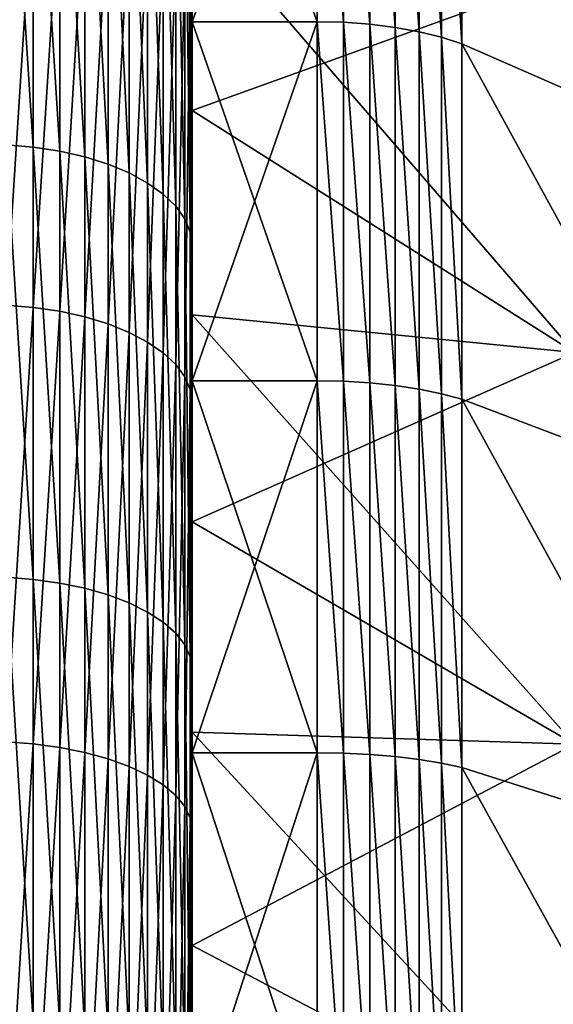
# Model space of a CAD drawing. Header units: metres. Extents: x -2 to 85, y -75 to 96.
# Tile 361 of 444: x 67.94 to 69.22, y 37.36 to 39.72. Entities that reach past the tile are written whole.
import ezdxf

# ---------------------------------------------------------------- set-up
doc = ezdxf.new("R2010")
doc.units = ezdxf.units.M
doc.layers.add('solid_20204500', color=7, linetype='CONTINUOUS')

msp = doc.modelspace()

# ---------------------------------------------------------------- linework, layer by layer
at = {"layer": 'solid_20204500'}
for points in [[(68.349998, 40.546574, -15.187941), (68.349998, 40.546574, 15.187941), (68.349998, 39.718643, 15.835491)], [(68.649818, 39.718735, 15.835444), (68.349998, 39.718643, 15.835491), (68.349998, 40.546574, 15.187941)], [(68.349998, 39.718643, -15.835491), (68.349998, 40.546574, -15.187941), (68.349998, 39.718643, 15.835491)], [(68.649818, 40.546551, 15.187959), (68.649818, 39.718735, 15.835444), (68.349998, 40.546574, 15.187941)], [(68.649818, 40.546551, -15.187959), (68.349998, 40.546574, -15.187941), (68.349998, 39.718643, -15.835491)], [(68.649818, 39.718735, -15.835444), (68.649818, 40.546551, -15.187959), (68.349998, 39.718643, -15.835491)], [(68.713669, 39.717281, 15.831427), (68.649818, 39.718735, 15.835444), (68.649818, 40.546551, 15.187959)], [(68.713669, 40.54483, 15.184068), (68.713669, 39.717281, 15.831427), (68.649818, 40.546551, 15.187959)], [(68.713669, 39.717281, -15.831425), (68.649818, 40.546551, -15.187959), (68.649818, 39.718735, -15.835444)], [(68.713669, 39.717281, -15.831425), (68.713669, 40.544834, -15.184067), (68.649818, 40.546551, -15.187959)], [(68.776535, 39.712688, -15.819611), (68.713669, 40.544834, -15.184067), (68.713669, 39.717281, -15.831425)], [(68.776535, 39.712688, -15.819611), (68.776535, 40.539467, -15.172636), (68.713669, 40.544834, -15.184067)], [(68.776535, 39.712696, 15.819604), (68.713669, 39.717281, 15.831427), (68.713669, 40.54483, 15.184068)], [(68.776535, 40.539474, 15.172629), (68.776535, 39.712696, 15.819604), (68.713669, 40.54483, 15.184068)], [(68.837318, 39.70504, 15.800181), (68.776535, 39.712696, 15.819604), (68.776535, 40.539474, 15.172629)], [(68.837318, 40.530556, 15.153839), (68.837318, 39.70504, 15.800181), (68.776535, 40.539474, 15.172629)], [(68.837318, 39.705036, -15.800185), (68.776535, 40.539467, -15.172636), (68.776535, 39.712688, -15.819611)], [(68.837318, 39.705036, -15.800185), (68.837318, 40.530552, -15.153843), (68.776535, 40.539467, -15.172636)], [(68.895027, 39.694481, 15.773441), (68.837318, 39.70504, 15.800181), (68.837318, 40.530556, 15.153839)], [(68.895027, 40.518261, 15.12797), (68.895027, 39.694481, 15.773441), (68.837318, 40.530556, 15.153839)], [(68.895027, 39.694469, -15.773452), (68.837318, 40.530552, -15.153843), (68.837318, 39.705036, -15.800185)], [(68.895027, 39.694469, -15.773452), (68.895027, 40.51825, -15.127981), (68.837318, 40.530552, -15.153843)], [(68.948715, 39.681213, 15.739808), (68.895027, 39.694481, 15.773441), (68.895027, 40.518261, 15.12797)], [(68.948715, 40.502808, 15.095433), (68.948715, 39.681213, 15.739808), (68.895027, 40.518261, 15.12797)], [(68.948715, 39.681202, -15.739816), (68.895027, 40.51825, -15.127981), (68.895027, 39.694469, -15.773452)], [(68.948715, 39.681202, -15.739816), (68.948715, 40.502796, -15.095441), (68.895027, 40.51825, -15.127981)], [(68.948715, 40.502808, 15.095433), (68.997269, 40.484558, 15.056952), (68.997269, 39.66555, 15.700029)], [(68.948715, 40.502808, 15.095433), (68.997269, 39.66555, 15.700029), (68.948715, 39.681213, 15.739808)], [(68.948715, 40.502796, -15.095441), (68.997269, 39.66555, -15.700029), (68.997269, 40.484558, -15.056952)], [(68.948715, 39.681202, -15.739816), (68.997269, 39.66555, -15.700029), (68.948715, 40.502796, -15.095441)], [(68.997269, 40.484558, -15.056952), (69.585594, 39.408409, -15.160396), (69.585594, 40.194012, -14.536007)], [(68.997269, 40.484558, -15.056952), (68.997269, 39.66555, -15.700029), (69.585594, 39.408409, -15.160396)], [(68.997269, 40.484558, 15.056952), (69.585594, 40.194008, 14.53601), (69.585594, 39.408405, 15.160398)], [(68.997269, 39.66555, 15.700029), (68.997269, 40.484558, 15.056952), (69.585594, 39.408405, 15.160398)], [(67.903748, 40.432171, -19.924549), (67.9692, 40.426071, -19.914776), (67.9692, 39.417957, -20.509409)], [(67.903748, 39.423561, -20.519474), (67.903748, 40.432171, -19.924549), (67.9692, 39.417957, -20.509409)], [(67.9692, 40.426071, -19.914776), (68.032547, 40.415432, -19.897724), (68.032547, 39.40818, -20.491848)], [(67.9692, 39.417957, -20.509409), (67.9692, 40.426071, -19.914776), (68.032547, 39.40818, -20.491848)], [(68.032547, 40.415432, -19.897724), (68.092674, 40.40044, -19.873693), (68.092674, 39.394402, -20.4671)], [(68.032547, 39.40818, -20.491848), (68.032547, 40.415432, -19.897724), (68.092674, 39.394402, -20.4671)], [(68.092674, 40.40044, -19.873693), (68.148514, 40.381355, -19.843111), (68.148514, 39.376869, -20.435604)], [(68.092674, 39.394402, -20.4671), (68.092674, 40.40044, -19.873693), (68.148514, 39.376869, -20.435604)], [(68.148514, 40.381355, -19.843111), (68.199074, 40.358524, -19.806517), (68.199074, 39.355888, -20.397917)], [(68.148514, 39.376869, -20.435604), (68.148514, 40.381355, -19.843111), (68.199074, 39.355888, -20.397917)], [(68.199074, 40.358524, -19.806517), (68.243469, 40.33234, -19.764555), (68.243469, 39.331829, -20.354702)], [(68.199074, 39.355888, -20.397917), (68.199074, 40.358524, -19.806517), (68.243469, 39.331829, -20.354702)], [(68.243469, 40.33234, -19.764555), (68.280907, 40.303272, -19.71797), (68.280907, 39.305119, -20.306726)], [(68.243469, 39.331829, -20.354702), (68.243469, 40.33234, -19.764555), (68.280907, 39.305119, -20.306726)], [(68.280907, 40.303272, -19.71797), (68.310738, 40.271832, -19.667582), (68.310738, 39.27623, -20.254833)], [(68.280907, 39.305119, -20.306726), (68.280907, 40.303272, -19.71797), (68.310738, 39.27623, -20.254833)], [(68.310738, 40.271832, -19.667582), (68.332428, 40.238575, -19.614283), (68.332428, 39.24567, -20.199944)], [(68.310738, 39.27623, -20.254833), (68.310738, 40.271832, -19.667582), (68.332428, 39.24567, -20.199944)], [(68.332428, 40.238575, -19.614283), (68.345589, 40.20409, -19.559015), (68.345589, 39.213985, -20.143024)], [(68.332428, 39.24567, -20.199944), (68.332428, 40.238575, -19.614283), (68.345589, 39.213985, -20.143024)], [(68.345589, 40.20409, -19.559015), (68.349998, 40.017105, -19.596781), (68.349998, 39.508739, -19.899572)], [(68.345589, 39.213985, -20.143024), (68.345589, 40.20409, -19.559015), (68.349998, 39.508739, -19.899572)], [(68.345589, 39.837379, 19.783108), (68.349998, 39.649654, 19.817421), (68.349998, 40.15604, 19.510883)], [(68.349998, 39.987476, 18.312172), (68.349998, 40.15604, 19.510883), (68.349998, 39.649654, 19.817421)], [(67.903748, 40.058605, 20.15283), (67.903748, 39.039082, 20.728849), (67.9692, 40.052692, 20.142944)], [(67.903748, 39.039082, 20.728849), (67.9692, 39.033665, 20.718683), (67.9692, 40.052692, 20.142944)], [(67.9692, 40.052692, 20.142944), (67.9692, 39.033665, 20.718683), (68.032547, 40.04237, 20.125698)], [(67.9692, 39.033665, 20.718683), (68.032547, 39.02422, 20.700941), (68.032547, 40.04237, 20.125698)], [(68.032547, 40.04237, 20.125698), (68.032547, 39.02422, 20.700941), (68.092674, 40.027828, 20.101393)], [(68.032547, 39.02422, 20.700941), (68.092674, 39.010906, 20.675941), (68.092674, 40.027828, 20.101393)], [(68.092674, 40.027828, 20.101393), (68.092674, 39.010906, 20.675941), (68.148514, 40.009319, 20.070459)], [(68.092674, 39.010906, 20.675941), (68.148514, 38.993961, 20.644125), (68.148514, 40.009319, 20.070459)], [(68.148514, 40.009319, 20.070459), (68.148514, 38.993961, 20.644125), (68.199074, 39.987171, 20.033445)], [(68.349998, 39.505611, -18.618696), (68.349998, 39.508739, -19.899572), (68.349998, 40.017105, -19.596781)], [(68.349998, 39.987476, -18.312172), (68.349998, 39.505611, -18.618696), (68.349998, 40.017105, -19.596781)], [(68.148514, 38.993961, 20.644125), (68.199074, 38.973686, 20.606052), (68.199074, 39.987171, 20.033445)], [(68.199074, 39.987171, 20.033445), (68.199074, 38.973686, 20.606052), (68.243469, 39.961777, 19.991003)], [(68.349998, 39.505611, 18.618696), (68.349998, 39.987476, 18.312172), (68.349998, 39.649654, 19.817421)], [(69.267471, 38.925789, -18.036793), (68.349998, 39.505611, -18.618696), (68.349998, 39.987476, -18.312172)], [(69.267471, 38.925789, -18.036793), (68.349998, 39.987476, -18.312172), (69.267471, 39.836437, -17.452723)], [(69.267471, 39.836384, 17.452757), (68.349998, 39.987476, 18.312172), (68.349998, 39.505611, 18.618696)], [(68.199074, 38.973686, 20.606052), (68.243469, 38.950436, 20.562397), (68.243469, 39.961777, 19.991003)], [(68.243469, 39.961777, 19.991003), (68.243469, 38.950436, 20.562397), (68.280907, 39.933582, 19.943884)], [(68.243469, 38.950436, 20.562397), (68.280907, 38.924625, 20.513931), (68.280907, 39.933582, 19.943884)], [(68.280907, 39.933582, 19.943884), (68.280907, 38.924625, 20.513931), (68.310738, 39.903088, 19.892918)], [(68.280907, 38.924625, 20.513931), (68.310738, 38.896709, 20.46151), (68.310738, 39.903088, 19.892918)], [(68.310738, 39.903088, 19.892918), (68.310738, 38.896709, 20.46151), (68.332428, 39.870831, 19.839008)], [(68.310738, 38.896709, 20.46151), (68.332428, 38.86718, 20.406059), (68.332428, 39.870831, 19.839008)], [(68.332428, 39.870831, 19.839008), (68.332428, 38.86718, 20.406059), (68.345589, 39.837379, 19.783108)], [(68.332428, 38.86718, 20.406059), (68.345589, 38.836559, 20.34856), (68.345589, 39.837379, 19.783108)], [(68.345589, 39.837379, 19.783108), (68.345589, 38.836559, 20.34856), (68.349998, 39.649654, 19.817421)], [(69.267471, 39.836384, 17.452757), (68.349998, 39.505611, 18.618696), (69.267471, 38.925735, 18.036825)], [(68.649818, 39.718735, 15.835444), (68.649818, 38.857563, 16.437862), (68.349998, 39.718643, 15.835491)], [(68.649818, 39.718735, -15.835444), (68.349998, 39.718643, -15.835491), (68.349998, 38.857677, -16.437769)], [(68.649818, 38.857563, -16.437862), (68.649818, 39.718735, -15.835444), (68.349998, 38.857677, -16.437769)], [(68.349998, 39.718643, -15.835491), (68.349998, 39.718643, 15.835491), (68.349998, 38.857677, 16.437769)], [(68.649818, 38.857563, 16.437862), (68.349998, 38.857677, 16.437769), (68.349998, 39.718643, 15.835491)], [(68.349998, 38.857677, -16.437769), (68.349998, 39.718643, -15.835491), (68.349998, 38.857677, 16.437769)], [(68.713669, 38.856388, 16.433733), (68.649818, 38.857563, 16.437862), (68.649818, 39.718735, 15.835444)], [(68.713669, 39.717281, 15.831427), (68.713669, 38.856388, 16.433733), (68.649818, 39.718735, 15.835444)], [(68.713669, 38.856388, -16.433733), (68.649818, 39.718735, -15.835444), (68.649818, 38.857563, -16.437862)], [(68.713669, 38.856388, -16.433733), (68.713669, 39.717281, -15.831425), (68.649818, 39.718735, -15.835444)], [(68.776535, 38.8526, 16.421579), (68.713669, 38.856388, 16.433733), (68.713669, 39.717281, 15.831427)], [(68.776535, 39.712696, 15.819604), (68.776535, 38.8526, 16.421579), (68.713669, 39.717281, 15.831427)], [(68.776535, 38.852589, -16.421585), (68.713669, 39.717281, -15.831425), (68.713669, 38.856388, -16.433733)], [(68.776535, 38.852589, -16.421585), (68.776535, 39.712688, -15.819611), (68.713669, 39.717281, -15.831425)], [(68.837318, 38.846245, 16.401606), (68.776535, 38.8526, 16.421579), (68.776535, 39.712696, 15.819604)], [(68.837318, 39.70504, 15.800181), (68.837318, 38.846245, 16.401606), (68.776535, 39.712696, 15.819604)], [(68.837318, 38.846241, -16.401608), (68.776535, 39.712688, -15.819611), (68.776535, 38.852589, -16.421585)], [(68.837318, 38.846241, -16.401608), (68.837318, 39.705036, -15.800185), (68.776535, 39.712688, -15.819611)], [(68.895027, 38.837482, 16.374105), (68.837318, 38.846245, 16.401606), (68.837318, 39.70504, 15.800181)], [(68.895027, 39.694481, 15.773441), (68.895027, 38.837482, 16.374105), (68.837318, 39.70504, 15.800181)], [(68.895027, 38.837467, -16.374115), (68.837318, 39.705036, -15.800185), (68.837318, 38.846241, -16.401608)], [(68.895027, 38.837467, -16.374115), (68.895027, 39.694469, -15.773452), (68.837318, 39.705036, -15.800185)], [(68.948715, 38.826469, 16.339518), (68.895027, 38.837482, 16.374105), (68.895027, 39.694481, 15.773441)], [(68.948715, 39.681213, 15.739808), (68.948715, 38.826469, 16.339518), (68.895027, 39.694481, 15.773441)], [(68.948715, 38.826458, -16.339523), (68.895027, 39.694469, -15.773452), (68.895027, 38.837467, -16.374115)], [(68.948715, 38.826458, -16.339523), (68.948715, 39.681202, -15.739816), (68.895027, 39.694469, -15.773452)], [(68.948715, 39.681213, 15.739808), (68.997269, 39.66555, 15.700029), (68.997269, 38.81348, 16.298609)], [(68.948715, 39.681213, 15.739808), (68.997269, 38.81348, 16.298609), (68.948715, 38.826469, 16.339518)], [(68.948715, 39.681202, -15.739816), (68.997269, 38.81348, -16.298609), (68.997269, 39.66555, -15.700029)], [(68.948715, 38.826458, -16.339523), (68.997269, 38.81348, -16.298609), (68.948715, 39.681202, -15.739816)], [(68.997269, 39.66555, -15.700029), (69.585594, 38.590897, -15.742374), (69.585594, 39.408409, -15.160396)], [(68.997269, 39.66555, -15.700029), (68.997269, 38.81348, -16.298609), (69.585594, 38.590897, -15.742374)], [(68.997269, 39.66555, 15.700029), (69.585594, 39.408405, 15.160398), (69.585594, 38.590893, 15.742376)], [(68.997269, 38.81348, 16.298609), (68.997269, 39.66555, 15.700029), (69.585594, 38.590893, 15.742376)], [(68.345589, 38.836559, 20.34856), (68.349998, 39.135735, 20.110682), (68.349998, 39.649654, 19.817421)], [(68.349998, 39.505611, 18.618696), (68.349998, 39.649654, 19.817421), (68.349998, 39.135735, 20.110682)], [(68.345589, 39.213985, -20.143024), (68.349998, 39.508739, -19.899572), (68.349998, 38.992332, -20.189417)], [(68.349998, 39.016048, -18.912489), (68.349998, 38.992332, -20.189417), (68.349998, 39.508739, -19.899572)], [(68.349998, 39.505611, -18.618696), (68.349998, 39.016048, -18.912489), (68.349998, 39.508739, -19.899572)], [(68.349998, 39.016048, 18.912489), (68.349998, 39.505611, 18.618696), (68.349998, 39.135735, 20.110682)], [(69.267471, 38.925789, -18.036793), (68.349998, 39.016048, -18.912489), (68.349998, 39.505611, -18.618696)], [(69.267471, 38.925735, 18.036825), (68.349998, 39.505611, 18.618696), (68.349998, 39.016048, 18.912489)], [(67.903748, 39.423561, -20.519474), (67.9692, 39.417957, -20.509409), (67.9692, 38.381454, -21.053053)], [(67.903748, 38.386547, -21.063383), (67.903748, 39.423561, -20.519474), (67.9692, 38.381454, -21.053053)], [(67.9692, 39.417957, -20.509409), (68.032547, 39.40818, -20.491848), (68.032547, 38.372562, -21.035025)], [(67.9692, 38.381454, -21.053053), (67.9692, 39.417957, -20.509409), (68.032547, 38.372562, -21.035025)], [(68.032547, 39.40818, -20.491848), (68.092674, 39.394402, -20.4671), (68.092674, 38.360039, -21.009623)], [(68.032547, 38.372562, -21.035025), (68.032547, 39.40818, -20.491848), (68.092674, 38.360039, -21.009623)], [(68.092674, 39.394402, -20.4671), (68.148514, 39.376869, -20.435604), (68.148514, 38.344093, -20.977291)], [(68.092674, 38.360039, -21.009623), (68.092674, 39.394402, -20.4671), (68.148514, 38.344093, -20.977291)], [(68.148514, 39.376869, -20.435604), (68.199074, 39.355888, -20.397917), (68.199074, 38.32502, -20.938604)], [(68.148514, 38.344093, -20.977291), (68.148514, 39.376869, -20.435604), (68.199074, 38.32502, -20.938604)], [(68.199074, 39.355888, -20.397917), (68.243469, 39.331829, -20.354702), (68.243469, 38.303143, -20.894245)], [(68.199074, 38.32502, -20.938604), (68.199074, 39.355888, -20.397917), (68.243469, 38.303143, -20.894245)], [(68.243469, 39.331829, -20.354702), (68.280907, 39.305119, -20.306726), (68.280907, 38.278858, -20.844997)], [(68.243469, 38.303143, -20.894245), (68.243469, 39.331829, -20.354702), (68.280907, 38.278858, -20.844997)], [(68.280907, 39.305119, -20.306726), (68.310738, 39.27623, -20.254833), (68.310738, 38.252594, -20.791729)], [(68.280907, 38.278858, -20.844997), (68.280907, 39.305119, -20.306726), (68.310738, 38.252594, -20.791729)], [(68.310738, 39.27623, -20.254833), (68.332428, 39.24567, -20.199944), (68.332428, 38.224808, -20.735384)], [(68.310738, 38.252594, -20.791729), (68.310738, 39.27623, -20.254833), (68.332428, 38.224808, -20.735384)], [(68.332428, 39.24567, -20.199944), (68.345589, 39.213985, -20.143024), (68.345589, 38.195995, -20.676956)], [(68.332428, 38.224808, -20.735384), (68.332428, 39.24567, -20.199944), (68.345589, 38.195995, -20.676956)], [(68.345589, 39.213985, -20.143024), (68.349998, 38.992332, -20.189417), (68.349998, 38.46888, -20.465757)], [(68.345589, 38.195995, -20.676956), (68.345589, 39.213985, -20.143024), (68.349998, 38.46888, -20.465757)], [(68.345589, 38.836559, 20.34856), (68.349998, 38.614014, 20.390846), (68.349998, 39.135735, 20.110682)], [(68.349998, 39.016048, 18.912489), (68.349998, 39.135735, 20.110682), (68.349998, 38.614014, 20.390846)], [(67.903748, 39.039082, 20.728849), (67.903748, 37.992111, 21.253336), (67.9692, 39.033665, 20.718683)], [(67.903748, 37.992111, 21.253336), (67.9692, 37.987209, 21.24291), (67.9692, 39.033665, 20.718683)], [(67.9692, 39.033665, 20.718683), (67.9692, 37.987209, 21.24291), (68.032547, 39.02422, 20.700941)], [(67.9692, 37.987209, 21.24291), (68.032547, 37.978657, 21.224722), (68.032547, 39.02422, 20.700941)], [(68.032547, 39.02422, 20.700941), (68.032547, 37.978657, 21.224722), (68.092674, 39.010906, 20.675941)], [(68.032547, 37.978657, 21.224722), (68.092674, 37.966606, 21.199089), (68.092674, 39.010906, 20.675941)], [(68.092674, 39.010906, 20.675941), (68.092674, 37.966606, 21.199089), (68.148514, 38.993961, 20.644125)], [(68.349998, 38.519295, 19.19322), (68.349998, 39.016048, 18.912489), (68.349998, 38.614014, 20.390846)], [(68.349998, 39.016048, -18.912489), (68.349998, 38.519295, -19.19322), (68.349998, 38.992332, -20.189417)], [(69.267471, 37.986382, -18.573393), (68.349998, 38.519295, -19.19322), (68.349998, 39.016048, -18.912489)], [(69.267471, 37.986382, -18.573393), (68.349998, 39.016048, -18.912489), (69.267471, 38.925789, -18.036793)], [(69.267471, 38.925735, 18.036825), (68.349998, 39.016048, 18.912489), (68.349998, 38.519295, 19.19322)], [(68.092674, 37.966606, 21.199089), (68.148514, 37.951271, 21.166468), (68.148514, 38.993961, 20.644125)], [(68.148514, 38.993961, 20.644125), (68.148514, 37.951271, 21.166468), (68.199074, 38.973686, 20.606052)], [(68.349998, 38.519295, -19.19322), (68.349998, 38.46888, -20.465757), (68.349998, 38.992332, -20.189417)], [(68.148514, 37.951271, 21.166468), (68.199074, 37.932919, 21.127432), (68.199074, 38.973686, 20.606052)], [(68.199074, 38.973686, 20.606052), (68.199074, 37.932919, 21.127432), (68.243469, 38.950436, 20.562397)], [(68.199074, 37.932919, 21.127432), (68.243469, 37.911873, 21.082672), (68.243469, 38.950436, 20.562397)], [(68.243469, 38.950436, 20.562397), (68.243469, 37.911873, 21.082672), (68.280907, 38.924625, 20.513931)], [(68.243469, 37.911873, 21.082672), (68.280907, 37.888512, 21.032978), (68.280907, 38.924625, 20.513931)], [(68.280907, 38.924625, 20.513931), (68.280907, 37.888512, 21.032978), (68.310738, 38.896709, 20.46151)], [(69.267471, 38.925735, 18.036825), (68.349998, 38.519295, 19.19322), (69.267471, 37.986328, 18.573421)], [(68.280907, 37.888512, 21.032978), (68.310738, 37.863243, 20.979231), (68.310738, 38.896709, 20.46151)], [(68.310738, 38.896709, 20.46151), (68.310738, 37.863243, 20.979231), (68.332428, 38.86718, 20.406059)], [(68.310738, 37.863243, 20.979231), (68.332428, 37.836514, 20.922377), (68.332428, 38.86718, 20.406059)], [(68.332428, 38.86718, 20.406059), (68.332428, 37.836514, 20.922377), (68.345589, 38.836559, 20.34856)], [(68.349998, 38.857677, -16.437769), (68.349998, 38.857677, 16.437769), (68.349998, 37.965511, 16.993486)], [(68.649818, 37.965492, 16.993496), (68.349998, 37.965511, 16.993486), (68.349998, 38.857677, 16.437769)], [(68.349998, 37.965511, -16.993486), (68.349998, 38.857677, -16.437769), (68.349998, 37.965511, 16.993486)], [(68.649818, 38.857563, 16.437862), (68.649818, 37.965492, 16.993496), (68.349998, 38.857677, 16.437769)], [(68.649818, 38.857563, -16.437862), (68.349998, 38.857677, -16.437769), (68.349998, 37.965511, -16.993486)], [(68.649818, 37.965492, -16.993496), (68.649818, 38.857563, -16.437862), (68.349998, 37.965511, -16.993486)], [(68.713669, 37.9646, 16.989275), (68.649818, 37.965492, 16.993496), (68.649818, 38.857563, 16.437862)], [(68.713669, 38.856388, 16.433733), (68.713669, 37.9646, 16.989275), (68.649818, 38.857563, 16.437862)], [(68.713669, 37.9646, -16.989275), (68.649818, 38.857563, -16.437862), (68.649818, 37.965492, -16.993496)], [(68.713669, 37.9646, -16.989275), (68.713669, 38.856388, -16.433733), (68.649818, 38.857563, -16.437862)], [(68.776535, 37.961628, 16.976839), (68.713669, 37.9646, 16.989275), (68.713669, 38.856388, 16.433733)], [(68.776535, 38.8526, 16.421579), (68.776535, 37.961628, 16.976839), (68.713669, 38.856388, 16.433733)], [(68.776535, 37.96162, -16.976845), (68.713669, 38.856388, -16.433733), (68.713669, 37.9646, -16.989275)], [(68.776535, 37.96162, -16.976845), (68.776535, 38.852589, -16.421585), (68.713669, 38.856388, -16.433733)], [(68.837318, 37.956615, 16.9564), (68.776535, 37.961628, 16.976839), (68.776535, 38.8526, 16.421579)], [(68.837318, 38.846245, 16.401606), (68.837318, 37.956615, 16.9564), (68.776535, 38.8526, 16.421579)], [(68.837318, 37.956612, -16.956402), (68.776535, 38.852589, -16.421585), (68.776535, 37.96162, -16.976845)], [(68.837318, 37.956612, -16.956402), (68.837318, 38.846241, -16.401608), (68.776535, 38.852589, -16.421585)], [(68.895027, 37.949699, 16.928257), (68.837318, 37.956615, 16.9564), (68.837318, 38.846245, 16.401606)], [(68.895027, 38.837482, 16.374105), (68.895027, 37.949699, 16.928257), (68.837318, 38.846245, 16.401606)], [(68.895027, 37.94968, -16.928267), (68.837318, 38.846241, -16.401608), (68.837318, 37.956612, -16.956402)], [(68.895027, 37.94968, -16.928267), (68.895027, 38.837467, -16.374115), (68.837318, 38.846241, -16.401608)], [(68.948715, 37.941006, 16.892859), (68.895027, 37.949699, 16.928257), (68.895027, 38.837482, 16.374105)], [(68.948715, 38.826469, 16.339518), (68.948715, 37.941006, 16.892859), (68.895027, 38.837482, 16.374105)], [(68.948715, 37.940994, -16.892866), (68.895027, 38.837467, -16.374115), (68.895027, 37.94968, -16.928267)], [(68.948715, 37.940994, -16.892866), (68.948715, 38.826458, -16.339523), (68.895027, 38.837467, -16.374115)], [(68.332428, 37.836514, 20.922377), (68.345589, 37.808796, 20.863422), (68.345589, 38.836559, 20.34856)], [(68.345589, 38.836559, 20.34856), (68.345589, 37.808796, 20.863422), (68.349998, 38.614014, 20.390846)], [(68.948715, 38.826469, 16.339518), (68.997269, 38.81348, 16.298609), (68.997269, 37.930759, 16.850994)], [(68.948715, 38.826469, 16.339518), (68.997269, 37.930759, 16.850994), (68.948715, 37.941006, 16.892859)], [(68.948715, 38.826458, -16.339523), (68.997269, 37.930759, -16.850994), (68.997269, 38.81348, -16.298609)], [(68.948715, 37.940994, -16.892866), (68.997269, 37.930759, -16.850994), (68.948715, 38.826458, -16.339523)], [(68.997269, 38.81348, -16.298609), (69.585594, 37.743755, -16.280315), (69.585594, 38.590897, -15.742374)], [(68.997269, 38.81348, -16.298609), (68.997269, 37.930759, -16.850994), (69.585594, 37.743755, -16.280315)], [(68.997269, 38.81348, 16.298609), (69.585594, 38.590893, 15.742376), (69.585594, 37.743752, 16.280317)], [(68.997269, 37.930759, 16.850994), (68.997269, 38.81348, 16.298609), (69.585594, 37.743752, 16.280317)], [(68.345589, 37.808796, 20.863422), (68.349998, 38.085499, 20.657381), (68.349998, 38.614014, 20.390846)], [(68.349998, 38.519295, 19.19322), (68.349998, 38.614014, 20.390846), (68.349998, 38.085499, 20.657381)], [(68.349998, 38.014938, 19.461138), (68.349998, 38.519295, 19.19322), (68.349998, 38.085499, 20.657381)], [(68.349998, 38.519295, -19.19322), (68.349998, 38.014938, -19.461138), (68.349998, 38.46888, -20.465757)], [(69.267471, 37.986382, -18.573393), (68.349998, 38.014938, -19.461138), (68.349998, 38.519295, -19.19322)], [(69.267471, 37.986328, 18.573421), (68.349998, 38.519295, 19.19322), (68.349998, 38.014938, 19.461138)], [(68.345589, 38.195995, -20.676956), (68.349998, 38.46888, -20.465757), (68.349998, 37.938656, -20.728416)], [(68.349998, 38.014938, -19.461138), (68.349998, 37.938656, -20.728416), (68.349998, 38.46888, -20.465757)], [(67.903748, 38.386547, -21.063383), (67.9692, 38.381454, -21.053053), (67.9692, 37.319141, -21.544353)], [(67.903748, 37.323715, -21.554928), (67.903748, 38.386547, -21.063383), (67.9692, 37.319141, -21.544353)], [(67.9692, 38.381454, -21.053053), (68.032547, 38.372562, -21.035025), (68.032547, 37.311161, -21.525908)], [(67.9692, 37.319141, -21.544353), (67.9692, 38.381454, -21.053053), (68.032547, 37.311161, -21.525908)], [(68.032547, 38.372562, -21.035025), (68.092674, 38.360039, -21.009623), (68.092674, 37.299915, -21.49991)], [(68.032547, 37.311161, -21.525908), (68.032547, 38.372562, -21.035025), (68.092674, 37.299915, -21.49991)], [(68.092674, 38.360039, -21.009623), (68.148514, 38.344093, -20.977291), (68.148514, 37.285606, -21.466825)], [(68.092674, 37.299915, -21.49991), (68.092674, 38.360039, -21.009623), (68.148514, 37.285606, -21.466825)], [(68.148514, 38.344093, -20.977291), (68.199074, 38.32502, -20.938604), (68.199074, 37.268478, -21.427237)], [(68.148514, 37.285606, -21.466825), (68.148514, 38.344093, -20.977291), (68.199074, 37.268478, -21.427237)], [(68.199074, 38.32502, -20.938604), (68.243469, 38.303143, -20.894245), (68.243469, 37.248844, -21.381842)], [(68.199074, 37.268478, -21.427237), (68.199074, 38.32502, -20.938604), (68.243469, 37.248844, -21.381842)], [(68.243469, 38.303143, -20.894245), (68.280907, 38.278858, -20.844997), (68.280907, 37.227043, -21.331444)], [(68.243469, 37.248844, -21.381842), (68.243469, 38.303143, -20.894245), (68.280907, 37.227043, -21.331444)], [(68.280907, 38.278858, -20.844997), (68.310738, 38.252594, -20.791729), (68.310738, 37.203465, -21.276934)], [(68.280907, 37.227043, -21.331444), (68.280907, 38.278858, -20.844997), (68.310738, 37.203465, -21.276934)], [(68.310738, 38.252594, -20.791729), (68.332428, 38.224808, -20.735384), (68.332428, 37.178524, -21.219273)], [(68.310738, 37.203465, -21.276934), (68.310738, 38.252594, -20.791729), (68.332428, 37.178524, -21.219273)], [(68.332428, 38.224808, -20.735384), (68.345589, 38.195995, -20.676956), (68.345589, 37.15266, -21.159483)], [(68.332428, 37.178524, -21.219273), (68.332428, 38.224808, -20.735384), (68.345589, 37.15266, -21.159483)], [(68.345589, 38.195995, -20.676956), (68.349998, 37.938656, -20.728416), (68.349998, 37.401424, -20.977539)], [(68.345589, 37.15266, -21.159483), (68.345589, 38.195995, -20.676956), (68.349998, 37.401424, -20.977539)], [(68.345589, 37.808796, 20.863422), (68.349998, 37.550468, 20.910109), (68.349998, 38.085499, 20.657381)], [(68.349998, 38.014938, 19.461138), (68.349998, 38.085499, 20.657381), (68.349998, 37.550468, 20.910109)], [(68.349998, 37.503918, 19.715759), (68.349998, 38.014938, 19.461138), (68.349998, 37.550468, 20.910109)], [(68.349998, 38.014938, -19.461138), (68.349998, 37.503918, -19.715759), (68.349998, 37.938656, -20.728416)], [(69.267471, 37.020695, -19.061108), (68.349998, 37.503918, -19.715759), (68.349998, 38.014938, -19.461138)], [(69.267471, 37.020695, -19.061108), (68.349998, 38.014938, -19.461138), (69.267471, 37.986382, -18.573393)], [(69.267471, 37.986328, 18.573421), (68.349998, 38.014938, 19.461138), (68.349998, 37.503918, 19.715759)], [(67.903748, 37.992111, 21.253336), (67.903748, 36.9203, 21.724981), (67.9692, 37.987209, 21.24291)], [(67.903748, 36.9203, 21.724981), (67.9692, 36.91592, 21.714325), (67.9692, 37.987209, 21.24291)], [(67.9692, 37.987209, 21.24291), (67.9692, 36.91592, 21.714325), (68.032547, 37.978657, 21.224722)], [(67.9692, 36.91592, 21.714325), (68.032547, 36.908287, 21.695732), (68.032547, 37.978657, 21.224722)], [(68.032547, 37.978657, 21.224722), (68.032547, 36.908287, 21.695732), (68.092674, 37.966606, 21.199089)], [(68.032547, 36.908287, 21.695732), (68.092674, 36.89753, 21.669531), (68.092674, 37.966606, 21.199089)], [(68.092674, 37.966606, 21.199089), (68.092674, 36.89753, 21.669531), (68.148514, 37.951271, 21.166468)], [(69.267471, 37.986328, 18.573421), (68.349998, 37.503918, 19.715759), (69.267471, 37.020638, 19.061134)], [(68.349998, 37.965511, -16.993486), (68.349998, 37.965511, 16.993486), (68.349998, 37.04496, 17.500803)], [(68.649818, 37.045063, 17.500767), (68.349998, 37.04496, 17.500803), (68.349998, 37.965511, 16.993486)], [(68.349998, 37.04496, -17.500803), (68.349998, 37.965511, -16.993486), (68.349998, 37.04496, 17.500803)], [(68.649818, 37.965492, 16.993496), (68.649818, 37.045063, 17.500767), (68.349998, 37.965511, 16.993486)], [(68.649818, 37.965492, -16.993496), (68.349998, 37.965511, -16.993486), (68.349998, 37.04496, -17.500803)], [(68.649818, 37.045063, -17.500767), (68.649818, 37.965492, -16.993496), (68.349998, 37.04496, -17.500803)], [(68.713669, 37.044456, 17.496473), (68.649818, 37.045063, 17.500767), (68.649818, 37.965492, 16.993496)], [(68.713669, 37.9646, 16.989275), (68.713669, 37.044456, 17.496473), (68.649818, 37.965492, 16.993496)], [(68.713669, 37.044456, -17.496471), (68.649818, 37.965492, -16.993496), (68.649818, 37.045063, -17.500767)], [(68.713669, 37.044456, -17.496471), (68.713669, 37.9646, -16.989275), (68.649818, 37.965492, -16.993496)], [(68.776535, 37.042324, 17.483809), (68.713669, 37.044456, 17.496473), (68.713669, 37.9646, 16.989275)], [(68.776535, 37.961628, 16.976839), (68.776535, 37.042324, 17.483809), (68.713669, 37.9646, 16.989275)], [(68.776535, 37.042313, -17.483812), (68.713669, 37.9646, -16.989275), (68.713669, 37.044456, -17.496471)], [(68.776535, 37.042313, -17.483812), (68.776535, 37.96162, -16.976845), (68.713669, 37.9646, -16.989275)], [(68.092674, 36.89753, 21.669531), (68.148514, 36.883839, 21.636185), (68.148514, 37.951271, 21.166468)], [(68.148514, 37.951271, 21.166468), (68.148514, 36.883839, 21.636185), (68.199074, 37.932919, 21.127432)], [(68.837318, 37.038681, 17.462988), (68.776535, 37.042324, 17.483809), (68.776535, 37.961628, 16.976839)], [(68.837318, 37.956615, 16.9564), (68.837318, 37.038681, 17.462988), (68.776535, 37.961628, 16.976839)], [(68.837318, 37.038677, -17.46299), (68.776535, 37.96162, -16.976845), (68.776535, 37.042313, -17.483812)], [(68.837318, 37.038677, -17.46299), (68.837318, 37.956612, -16.956402), (68.776535, 37.96162, -16.976845)], [(68.895027, 37.033649, 17.43432), (68.837318, 37.038681, 17.462988), (68.837318, 37.956615, 16.9564)], [(68.895027, 37.949699, 16.928257), (68.895027, 37.033649, 17.43432), (68.837318, 37.956615, 16.9564)], [(68.895027, 37.033634, -17.43433), (68.837318, 37.956612, -16.956402), (68.837318, 37.038677, -17.46299)], [(68.895027, 37.033634, -17.43433), (68.895027, 37.94968, -16.928267), (68.837318, 37.956612, -16.956402)], [(68.948715, 37.027328, 17.398264), (68.895027, 37.033649, 17.43432), (68.895027, 37.949699, 16.928257)], [(68.948715, 37.941006, 16.892859), (68.948715, 37.027328, 17.398264), (68.895027, 37.949699, 16.928257)], [(68.948715, 37.027317, -17.39827), (68.895027, 37.94968, -16.928267), (68.895027, 37.033634, -17.43433)], [(68.948715, 37.027317, -17.39827), (68.948715, 37.940994, -16.892866), (68.895027, 37.94968, -16.928267)], [(68.948715, 37.941006, 16.892859), (68.997269, 37.930759, 16.850994), (68.997269, 37.019894, 17.355619)], [(68.948715, 37.941006, 16.892859), (68.997269, 37.019894, 17.355619), (68.948715, 37.027328, 17.398264)], [(68.948715, 37.940994, -16.892866), (68.997269, 37.019894, -17.355619), (68.997269, 37.930759, -16.850994)], [(68.948715, 37.027317, -17.39827), (68.997269, 37.019894, -17.355619), (68.948715, 37.940994, -16.892866)], [(68.148514, 36.883839, 21.636185), (68.199074, 36.867455, 21.596283), (68.199074, 37.932919, 21.127432)], [(68.199074, 37.932919, 21.127432), (68.199074, 36.867455, 21.596283), (68.243469, 37.911873, 21.082672)], [(68.349998, 37.503918, -19.715759), (68.349998, 37.401424, -20.977539), (68.349998, 37.938656, -20.728416)], [(68.997269, 37.930759, -16.850994), (69.585594, 36.869358, -16.772715), (69.585594, 37.743755, -16.280315)], [(68.997269, 37.930759, -16.850994), (68.997269, 37.019894, -17.355619), (69.585594, 36.869358, -16.772715)], [(68.997269, 37.930759, 16.850994), (69.585594, 37.743752, 16.280317), (69.585594, 36.869354, 16.772717)], [(68.997269, 37.019894, 17.355619), (68.997269, 37.930759, 16.850994), (69.585594, 36.869354, 16.772717)], [(68.199074, 36.867455, 21.596283), (68.243469, 36.848667, 21.550529), (68.243469, 37.911873, 21.082672)], [(68.243469, 37.911873, 21.082672), (68.243469, 36.848667, 21.550529), (68.280907, 37.888512, 21.032978)], [(68.243469, 36.848667, 21.550529), (68.280907, 36.827812, 21.499735), (68.280907, 37.888512, 21.032978)], [(68.280907, 37.888512, 21.032978), (68.280907, 36.827812, 21.499735), (68.310738, 37.863243, 20.979231)], [(68.280907, 36.827812, 21.499735), (68.310738, 36.805252, 21.444794), (68.310738, 37.863243, 20.979231)], [(68.310738, 37.863243, 20.979231), (68.310738, 36.805252, 21.444794), (68.332428, 37.836514, 20.922377)], [(68.310738, 36.805252, 21.444794), (68.332428, 36.781391, 21.386679), (68.332428, 37.836514, 20.922377)], [(68.332428, 37.836514, 20.922377), (68.332428, 36.781391, 21.386679), (68.345589, 37.808796, 20.863422)], [(68.332428, 36.781391, 21.386679), (68.345589, 36.756645, 21.326416), (68.345589, 37.808796, 20.863422)], [(68.345589, 37.808796, 20.863422), (68.345589, 36.756645, 21.326416), (68.349998, 37.550468, 20.910109)], [(68.345589, 36.756645, 21.326416), (68.349998, 37.008682, 21.149174), (68.349998, 37.550468, 20.910109)], [(68.349998, 37.503918, 19.715759), (68.349998, 37.550468, 20.910109), (68.349998, 37.008682, 21.149174)], [(68.349998, 36.986736, 19.9568), (68.349998, 37.503918, 19.715759), (68.349998, 37.008682, 21.149174)], [(68.349998, 37.503918, -19.715759), (68.349998, 36.986736, -19.9568), (68.349998, 37.401424, -20.977539)], [(69.267471, 37.020695, -19.061108), (68.349998, 36.986736, -19.9568), (68.349998, 37.503918, -19.715759)], [(69.267471, 37.020638, 19.061134), (68.349998, 37.503918, 19.715759), (68.349998, 36.986736, 19.9568)], [(68.345589, 37.15266, -21.159483), (68.349998, 37.401424, -20.977539), (68.349998, 36.858223, -21.21265)], [(68.349998, 36.986736, -19.9568), (68.349998, 36.858223, -21.21265), (68.349998, 37.401424, -20.977539)]]:
    msp.add_3dface(points, dxfattribs=at)

doc.saveas('drawing.dxf')
